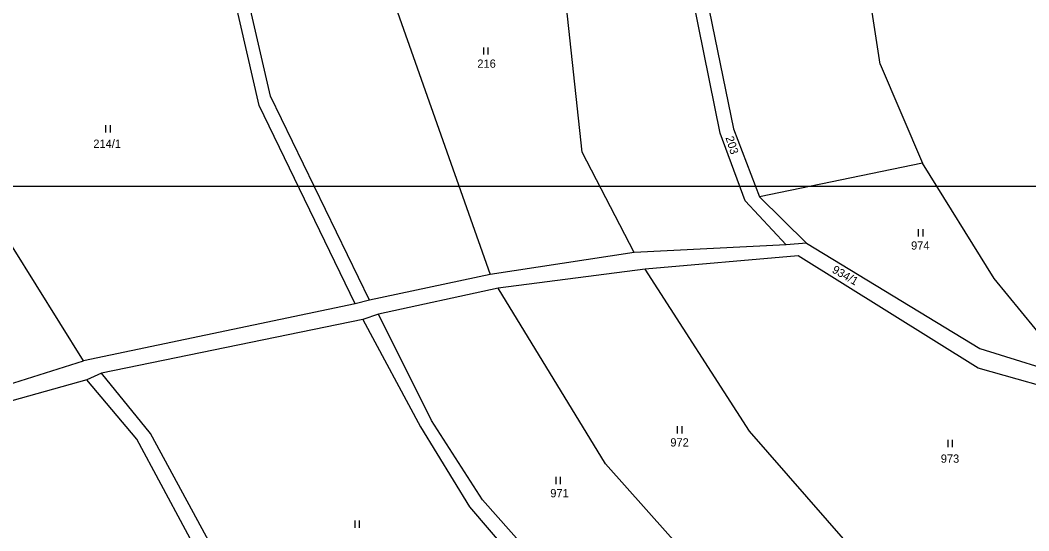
# Model space of a CAD drawing. Extents: x -670359 to -668019, y -978807 to -976674.
# Drawn here: x -669783.1 to -669575.5, y -977570.9 to -977465.8 of the extents above; entities that cross this region are included whole.
import ezdxf

# ---------------------------------------------------------------- set-up
doc = ezdxf.new("R2010")
doc.units = 0
for name, color, linetype in [('Hranice parcel', 7, 'Continuous'), ('ML1000', 7, 'Continuous'), ('Parcelní čísla', 7, 'Continuous'), ('Značky kultur', 7, 'Continuous')]:
    doc.layers.add(name, color=color, linetype=linetype)

msp = doc.modelspace()

# ---------------------------------------------------------------- linework, layer by layer
at = {"layer": 'Hranice parcel'}
for points in [[(-669731.56, -977481.43), (-669743.84, -977428.05)], [(-669667.44, -977492.96), (-669673.67, -977434.98)], [(-669733.87, -977483.37), (-669744.27, -977438.16)], [(-669638.99, -977489.03), (-669647.94, -977444.89)], [(-669645.15, -977444.88), (-669636.28, -977488.14)], [(-669606.12, -977474.85), (-669609.96, -977449.78)], [(-669705.83, -977462.98), (-669686.33, -977518.16)], [(-669606.12, -977474.85), (-669597.37, -977495.18)], [(-669711.18, -977523.43), (-669731.56, -977481.43)], [(-669714.13, -977524.16), (-669733.87, -977483.37)], [(-669633.88, -977502.99), (-669638.99, -977489.03)], [(-669636.28, -977488.14), (-669630.92, -977502.17)], [(-669656.69, -977513.59), (-669667.44, -977492.96)], [(-669597.37, -977495.18), (-669630.92, -977502.17)], [(-669582.61, -977518.98), (-669597.37, -977495.18)], [(-669625.43, -977512.05), (-669633.88, -977502.99)], [(-669630.92, -977502.17), (-669621.27, -977511.7)], [(-669621.27, -977511.7), (-669625.43, -977512.05)], [(-669621.27, -977511.7), (-669585.57, -977533.39)], [(-669770.05, -977535.92), (-669784.65, -977512.44)], [(-669656.69, -977513.59), (-669686.33, -977518.16)], [(-669625.43, -977512.05), (-669656.69, -977513.59)], [(-669622.94, -977514.27), (-669654.43, -977517.01)], [(-669585.95, -977537.46), (-669622.94, -977514.27)], [(-669686.33, -977518.16), (-669711.18, -977523.43)], [(-669654.43, -977517.01), (-669684.72, -977520.95)], [(-669632.98, -977550.37), (-669654.43, -977517.01)], [(-669565.78, -977539.58), (-669582.61, -977518.98)], [(-669684.72, -977520.95), (-669709.32, -977526.29)], [(-669662.61, -977557.1), (-669684.72, -977520.95)], [(-669714.13, -977524.16), (-669770.05, -977535.92)], [(-669711.18, -977523.43), (-669714.13, -977524.16)], [(-669709.32, -977526.29), (-669712.59, -977527.43)], [(-669698.41, -977548.2), (-669709.32, -977526.29)], [(-669712.59, -977527.43), (-669766.36, -977538.46)], [(-669712.59, -977527.43), (-669700.72, -977549.5)], [(-669585.57, -977533.39), (-669565.78, -977539.58)], [(-669785.7, -977540.89), (-669770.05, -977535.92)], [(-669766.36, -977538.46), (-669769.39, -977539.84)], [(-669756.29, -977550.87), (-669766.36, -977538.46)], [(-669544.06, -977549.2), (-669585.95, -977537.46)], [(-669769.39, -977539.84), (-669784.8, -977544.16)], [(-669759.08, -977552.08), (-669769.39, -977539.84)], [(-669687.92, -977564.52), (-669698.41, -977548.2)], [(-669741.19, -977578.75), (-669756.29, -977550.87)], [(-669700.72, -977549.5), (-669690.63, -977565.98)], [(-669613.14, -977573.11), (-669632.98, -977550.37)], [(-669744.06, -977580.04), (-669759.08, -977552.08)], [(-669641.45, -977580.95), (-669662.61, -977557.1)], [(-669690.63, -977565.98), (-669673.98, -977585.38)], [(-669671.35, -977583.28), (-669687.92, -977564.52)]]:
    msp.add_lwpolyline(points, dxfattribs=at)
at = {"layer": 'ML1000'}
msp.add_lwpolyline([(-669375, -977000), (-669375, -977500), (-670000, -977500), (-670000, -977000)], close=True, dxfattribs=at)
at = {"layer": 'Značky kultur'}
for p, q in [((-669687.74, -977471.37), (-669687.74, -977472.87)), ((-669686.74, -977472.87), (-669686.74, -977471.37)), ((-669765.52, -977487.38), (-669765.52, -977488.88)), ((-669764.52, -977488.88), (-669764.52, -977487.38)), ((-669598.26, -977508.82), (-669598.26, -977510.32)), ((-669597.26, -977510.32), (-669597.26, -977508.82)), ((-669647.84, -977549.36), (-669647.84, -977550.86)), ((-669646.84, -977550.86), (-669646.84, -977549.36)), ((-669592.18, -977552.17), (-669592.18, -977553.67)), ((-669591.18, -977553.67), (-669591.18, -977552.17)), ((-669672.87, -977559.82), (-669672.87, -977561.32)), ((-669671.87, -977561.32), (-669671.87, -977559.82)), ((-669714.23, -977568.79), (-669714.23, -977570.29)), ((-669713.23, -977570.29), (-669713.23, -977568.79))]:
    msp.add_line(p, q, dxfattribs=at)

# ---------------------------------------------------------------- texts
at = {"layer": 'Parcelní čísla'}
for s, p in [('216', (-669688.99, -977475.57)), ('214/1', (-669768.02, -977492.06)), ('974', (-669599.72, -977513.02)), ('972', (-669649.27, -977553.56)), ('973', (-669593.61, -977556.9)), ('971', (-669673.98, -977564.02))]:
    msp.add_text(s, height=1.7, dxfattribs=at).set_placement(p)
for s, rotation, p in [('203', 287.6502, (-669637.94, -977489.94)), ('934/1', 330.1076, (-669616.15, -977517.62))]:
    msp.add_text(s, height=1.7, rotation=rotation, dxfattribs=at).set_placement(p)

doc.saveas('drawing.dxf')
